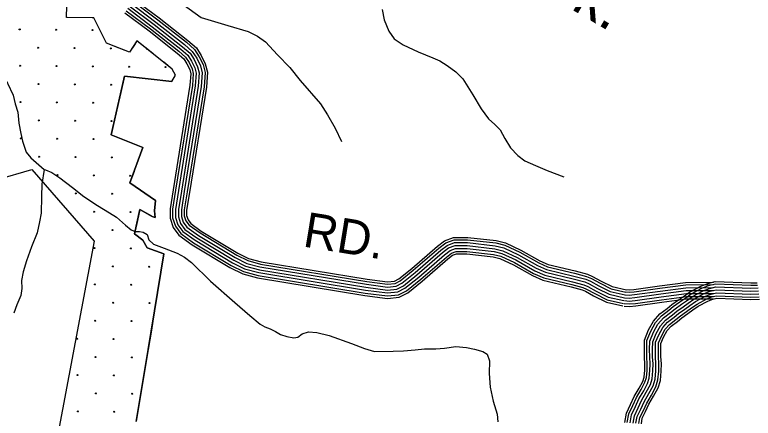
# Model space of a CAD drawing. Extents: x 1788175 to 1969470, y 584502 to 738744.
# Drawn here: x 1851363 to 1859175, y 665572 to 669843 of the extents above; entities that cross this region are included whole.
import ezdxf

# ---------------------------------------------------------------- set-up
doc = ezdxf.new("R2010")
doc.units = 0
for name, color, linetype in [('DESIGN - DRAINAGE - Bridges and Cross Drains Size Text', 7, 'Continuous'), ('DESIGN - EROSION CONTROL - Devices', 7, 'Continuous'), ('DESIGN - ROW - Right-of-Way and Easement Labels', 7, 'Continuous'), ('DESIGN - SCRATCH - User 1', 7, 'Continuous'), ('DESIGN - TRANSPORTATION - Text', 7, 'Continuous'), ('SURVEY - CONTOURS - Index with Text', 7, 'Continuous'), ('SURVEY - TRANSPORTATION - Roads', 7, 'Continuous'), ('SURVEY - VEGETATION - Features with Text', 7, 'Continuous')]:
    doc.layers.add(name, color=color, linetype=linetype)

msp = doc.modelspace()

# ---------------------------------------------------------------- linework, layer by layer
at = {"layer": 'DESIGN - EROSION CONTROL - Devices'}
for centre in [(1851414.7, 669687.8), (1851799.2, 669684), (1852183.8, 669680.3), (1851608.8, 669493.6), (1851993.4, 669489.9), (1852377.9, 669486.2), (1851418.4, 669303.2), (1851802.9, 669299.5), (1852187.5, 669295.8), (1852572, 669292), (1852956.6, 669288.3), (1851612.5, 669109.1), (1851997.1, 669105.3), (1852381.6, 669101.6), (1851422.1, 668918.7), (1851806.7, 668914.9), (1852191.2, 668911.2), (1851616.3, 668724.5), (1852000.8, 668720.8), (1852385.4, 668717.1), (1851425.9, 668534.1), (1851810.4, 668530.4), (1852195, 668526.6), (1851620, 668340), (1852004.6, 668336.2), (1852389.1, 668332.5), (1851814.1, 668145.8), (1852198.7, 668142.1), (1852583.2, 668138.4), (1852008.3, 667951.7), (1852392.8, 667948), (1852202.4, 667757.5), (1852587, 667753.8), (1852396.6, 667563.4), (1852206.2, 667373), (1852590.7, 667369.3), (1852400.3, 667178.8), (1852784.9, 667175.1), (1852209.9, 666988.4), (1852594.4, 666984.7), (1852404, 666794.3), (1852788.6, 666790.6), (1852213.6, 666603.9), (1852598.2, 666600.2), (1852023.2, 666413.5), (1852407.8, 666409.7), (1852217.4, 666219.3), (1852601.9, 666215.6), (1852027, 666028.9), (1852411.5, 666025.2), (1852221.1, 665834.8), (1852605.6, 665831), (1852030.7, 665644.4), (1852415.2, 665640.6)]:
    msp.add_circle(centre, 5.28, dxfattribs=at)
for centre, start, end in [((1852762.5, 669482.4), 151.73208, 311.10222), ((1852792.3, 666406), 86.50992, 255.08997)]:
    msp.add_arc(centre, 5.28, start, end, dxfattribs=at)
at = {"layer": 'DESIGN - SCRATCH - User 1'}
msp.add_line((1851079.8, 668070.6), (1851543.6, 668206.3), dxfattribs=at)
for points in [[(1853022.8, 669137.1), (1853062.2, 669204.6), (1853029.4, 669268.2), (1852654.5, 669567.3), (1852575.8, 669445.4), (1852333.9, 669542.5), (1852200.9, 669811.5), (1851911.2, 669813), (1851923.9, 670313), (1851026, 670797.1)], [(1852646, 665537.9), (1852774.6, 666299.7), (1852938.9, 667314), (1852762.7, 667377), (1852719.1, 667457.2), (1852629.5, 667524.4), (1852684.6, 667780.6), (1852817, 667708.4), (1852849.5, 667696), (1852842.1, 667766.1), (1852853.2, 667876.8), (1852581.1, 668065.4), (1852718.7, 668439.4), (1852383.9, 668573.4), (1852522.5, 669192), (1853022.8, 669137.1)], [(1851543.6, 668206.3), (1852202.4, 667445.9), (1851735.4, 664953.9)]]:
    msp.add_lwpolyline(points, dxfattribs=at)
at = {"layer": 'DESIGN - TRANSPORTATION - Text'}
for points in [[(1852933.6, 670123.8), (1853081.6, 669998.6), (1853335, 669815.3), (1853617.7, 669729.8), (1853830.6, 669665.2), (1853931.9, 669615.9), (1854015.1, 669554.8), (1854143.2, 669419.2), (1854273.4, 669285.5), (1854383.6, 669146), (1854596.3, 668899.2), (1854672.8, 668784.2), (1854750.9, 668641.1), (1854819.1, 668502.1)], [(1855250.1, 669898.1), (1855270.7, 669787.8), (1855321.1, 669669.1), (1855376.1, 669588.3), (1855471.2, 669525.1), (1855630.1, 669449.1), (1855787.1, 669387.2), (1855860.6, 669356.3), (1855938, 669307.3), (1856029, 669240.1), (1856102, 669163.2), (1856207.8, 668993.7), (1856295.8, 668846.5), (1856376.4, 668741.4), (1856441.6, 668680.6), (1856498.8, 668623.9), (1856547.6, 668533.2), (1856608.3, 668434.4), (1856683.3, 668353.4), (1856758.5, 668296.4), (1856871.7, 668247), (1856994.9, 668195.4), (1857171.9, 668127.2)], [(1850565.2, 669594.6), (1850683.8, 669594.6), (1850891.5, 669535.2), (1850990.4, 669475.8), (1851059.6, 669396.7), (1851188.2, 669268), (1851287.1, 669119.6), (1851346.4, 668991), (1851366.2, 668901.9), (1851395.9, 668812.8), (1851405.7, 668694.1), (1851425.5, 668585.3), (1851445.3, 668506.1), (1851484.9, 668387.4), (1851534.3, 668328), (1851674.1, 668205)], [(1851674.1, 668205), (1851650.5, 668050), (1851646.8, 667917.9), (1851640.6, 667743.8), (1851625.5, 667649.9), (1851598.1, 667534.1), (1851538.3, 667386.8), (1851486.5, 667237.2), (1851453.1, 667123.5), (1851434, 667031.7), (1851436.9, 666945.6), (1851428, 666871.6), (1851384.8, 666774.1), (1851351.7, 666684.4)], [(1851673.2, 668205.3), (1851688.6, 668199.9), (1851754.2, 668173), (1851839.4, 668116), (1851974, 668014.2), (1852094.7, 667920.7), (1852237.3, 667824.9), (1852364.2, 667745.3), (1852439.6, 667700.3), (1852534.4, 667617.1), (1852595.8, 667568.3), (1852635.5, 667549.8), (1852681.4, 667547.2), (1852721.3, 667540.7), (1852764.9, 667518.2), (1852782.2, 667461.9), (1852829.6, 667413.3), (1852944.9, 667371.9), (1853080.1, 667318.2), (1853159.5, 667277.2), (1853230.8, 667222.3), (1853434.1, 667023.6), (1853691, 666798.3), (1853849.1, 666658.3), (1853957.8, 666568.9), (1854009.4, 666540.2), (1854063.1, 666519.5), (1854120.7, 666490.8), (1854174.2, 666460.1), (1854239.9, 666437.3), (1854313.6, 666422.4), (1854357.7, 666429.9), (1854404.1, 666465.4), (1854470.3, 666486.6), (1854558.1, 666481.5), (1854689.6, 666449.9), (1854924.3, 666365), (1855061.4, 666311.2), (1855168.9, 666279.9), (1855364.7, 666281.5), (1855474.7, 666284.2), (1855598.7, 666296.7), (1855696.7, 666305.5), (1855816.6, 666306.1), (1855910.6, 666314.9), (1856030.7, 666331.5), (1856140.4, 666322.2), (1856226.1, 666305.1), (1856313.7, 666278), (1856361.3, 666251.4), (1856384.4, 666181.1), (1856382.7, 666047), (1856390.9, 665900.7), (1856423, 665752.2), (1856465.3, 665615.6), (1856472.3, 665535.4)]]:
    msp.add_lwpolyline(points, dxfattribs=at)
at = {"layer": 'SURVEY - CONTOURS - Index with Text'}
for points in [[(1857817.3, 665528.5), (1857834.2, 665626), (1857878.5, 665718.7), (1857917.2, 665801.8), (1857967.8, 665890.3), (1858006.7, 665962.4), (1858021, 666007.7), (1858027.3, 666079.5), (1858028.8, 666145.1), (1858024.4, 666219.9), (1858023.9, 666299.2), (1858025.7, 666400.5), (1858069.1, 666506.4), (1858121.5, 666601.5), (1858187.3, 666675.8), (1858265.7, 666734), (1858314.5, 666775.4), (1858385, 666823.9), (1858436.6, 666860.5), (1858501.8, 666907.3), (1858620.9, 666971.3), (1858695.2, 666999.8), (1858774, 667018.2), (1859149.5, 667004.4), (1859218.6, 667006.5)], [(1857842.1, 665526.4), (1857857.9, 665618.4), (1857900.9, 665708.1), (1857939.2, 665790.4), (1857989.4, 665878.3), (1858029.6, 665952.8), (1858045.4, 666002.8), (1858052, 666078.1), (1858053.5, 666145.6), (1858049.1, 666220.7), (1858048.6, 666299), (1858050.3, 666395.4), (1858091.4, 666495.7), (1858141.8, 666587.2), (1858204.1, 666657.5), (1858281.1, 666714.7), (1858329.5, 666755.7), (1858399.2, 666803.7), (1858450.9, 666840.3), (1858514.9, 666886.3), (1858631.2, 666948.8), (1858702.5, 666976.2), (1858776.4, 666993.4), (1859149.4, 666979.6), (1859222.1, 666981.9)], [(1857873.1, 665523.8), (1857887.8, 665608.9), (1857928.9, 665694.9), (1857966.8, 665776.1), (1858016.5, 665863.3), (1858058.3, 665940.6), (1858075.9, 665996.7), (1858083, 666076.4), (1858084.5, 666146.1), (1858080.1, 666221.7), (1858079.6, 666298.8), (1858081.2, 666389), (1858119.4, 666482.3), (1858167.3, 666569.2), (1858225.2, 666634.5), (1858300.4, 666690.4), (1858348.4, 666731), (1858417, 666778.2), (1858468.9, 666815.1), (1858531.4, 666860), (1858644.1, 666920.6), (1858711.6, 666946.4), (1858779.4, 666962.3), (1859149.3, 666948.6), (1859226.5, 666951)], [(1857904.1, 665521.3), (1857917.6, 665599.4), (1857956.9, 665681.6), (1857994.3, 665761.9), (1858043.6, 665848.2), (1858087, 665928.5), (1858106.5, 665990.6), (1858114, 666074.7), (1858115.5, 666146.7), (1858111.1, 666222.7), (1858110.6, 666298.7), (1858112.1, 666382.7), (1858147.4, 666468.9), (1858192.8, 666551.2), (1858246.2, 666611.6), (1858319.6, 666666.1), (1858367.2, 666706.4), (1858434.7, 666752.8), (1858486.9, 666789.9), (1858547.8, 666833.6), (1858657.1, 666892.3), (1858720.7, 666916.7), (1858782.4, 666931.2), (1859149.2, 666917.6), (1859230.9, 666920.2)], [(1857935.1, 665518.7), (1857947.4, 665589.9), (1857985, 665668.4), (1858021.9, 665747.6), (1858070.7, 665833.2), (1858115.7, 665916.4), (1858137.1, 665984.5), (1858144.9, 666073), (1858146.5, 666147.3), (1858142.1, 666223.7), (1858141.6, 666298.5), (1858143, 666376.3), (1858175.5, 666455.5), (1858218.3, 666533.2), (1858267.3, 666588.6), (1858338.9, 666641.8), (1858386.1, 666681.7), (1858452.5, 666727.4), (1858504.9, 666764.6), (1858564.3, 666807.2), (1858670, 666864.1), (1858729.8, 666887), (1858785.4, 666900), (1859149.1, 666886.6), (1859235.3, 666889.3)], [(1857966.1, 665516.2), (1857977.2, 665580.4), (1858013, 665655.2), (1858049.4, 665733.4), (1858097.8, 665818.1), (1858144.3, 665904.3), (1858167.7, 665978.4), (1858175.9, 666071.3), (1858177.6, 666147.9), (1858173.1, 666224.7), (1858172.6, 666298.3), (1858173.9, 666369.9), (1858203.5, 666442.1), (1858243.8, 666515.3), (1858288.4, 666565.6), (1858358.2, 666617.5), (1858404.9, 666657.1), (1858470.2, 666702), (1858522.9, 666739.4), (1858580.7, 666780.9), (1858683, 666835.8), (1858739, 666857.3), (1858788.4, 666868.9), (1859149.1, 666855.6), (1859239.7, 666858.4)], [(1857991.9, 665514), (1858001.9, 665572.5), (1858036.3, 665644.2), (1858072.3, 665721.5), (1858120.3, 665805.6), (1858168.1, 665894.2), (1858193.1, 665973.4), (1858201.6, 666069.9), (1858203.3, 666148.3), (1858198.8, 666225.5), (1858198.3, 666298.2), (1858199.5, 666364.7), (1858226.7, 666431), (1858264.9, 666500.4), (1858305.8, 666546.6), (1858374.2, 666597.3), (1858420.6, 666636.6), (1858485, 666680.9), (1858537.9, 666718.5), (1858594.4, 666759), (1858693.7, 666812.4), (1858746.5, 666832.7), (1858790.9, 666843.1), (1859149, 666829.8), (1859243.4, 666832.8)]]:
    msp.add_lwpolyline(points, dxfattribs=at)
at = {"layer": 'SURVEY - TRANSPORTATION - Roads'}
for points in [[(1852574.4, 669938.1), (1852836.9, 669741.5), (1853138.6, 669504.2), (1853217.4, 669434.8), (1853260.3, 669368), (1853297, 669293.4), (1853313.9, 669227), (1853303.5, 669087), (1853125.3, 667976.8), (1853094, 667781.1), (1853094.7, 667703), (1853117.5, 667632.6), (1853162.5, 667571.8), (1853288.9, 667481.6), (1853680.5, 667244.8), (1853805.4, 667182.6), (1853950.6, 667144.2), (1855078.4, 666959.2), (1855305.7, 666929.4), (1855405.8, 666939.7), (1855474.3, 666974.6), (1855618.1, 667090.3), (1855889.7, 667326.1), (1855952.5, 667375.1), (1856020.8, 667400), (1856150.7, 667399.8), (1856439.9, 667366.9), (1856525.4, 667345.5), (1856678.1, 667274.9), (1856878, 667161.4), (1856979.2, 667117.7), (1857269.7, 667046.8), (1857393.1, 667014.7), (1857438.7, 666995.9), (1857527.8, 666946.4), (1857652.6, 666884.2), (1857814.9, 666847.8)], [(1852574.4, 669938.1), (1852836.9, 669741.5), (1853138.6, 669504.2), (1853217.4, 669434.8), (1853260.3, 669368), (1853297, 669293.4), (1853313.9, 669227), (1853303.5, 669087), (1853125.3, 667976.8), (1853094, 667781.1), (1853094.7, 667703), (1853117.5, 667632.6), (1853162.5, 667571.8), (1853288.9, 667481.6), (1853680.5, 667244.8), (1853805.4, 667182.6), (1853950.6, 667144.2), (1855078.4, 666959.2), (1855305.7, 666929.4), (1855405.8, 666939.7), (1855474.3, 666974.6), (1855618.1, 667090.3), (1855889.7, 667326.1), (1855952.5, 667375.1), (1856020.8, 667400), (1856150.7, 667399.8), (1856439.9, 667366.9), (1856525.4, 667345.5), (1856678.1, 667274.9), (1856878, 667161.4), (1856979.2, 667117.7), (1857269.7, 667046.8), (1857393.1, 667014.7), (1857438.7, 666995.9), (1857527.8, 666946.4), (1857652.6, 666884.2), (1857814.9, 666847.8)], [(1852591.5, 669964), (1852855.8, 669766.1), (1853158.5, 669528), (1853241.2, 669455.2), (1853287.3, 669383.3), (1853326.2, 669304.1), (1853345.1, 669229.8), (1853334.4, 669083.4), (1853155.9, 667971.9), (1853125.1, 667778.8), (1853125.7, 667708.1), (1853145.5, 667646.9), (1853184.5, 667594.1), (1853305.9, 667507.5), (1853695.5, 667272), (1853816.4, 667211.8), (1853957.1, 667174.5), (1855082.9, 666989.9), (1855306.1, 666960.6), (1855396.8, 666970), (1855457.4, 667000.8), (1855598.2, 667114.1), (1855870, 667350), (1855937.3, 667402.5), (1856015.4, 667431), (1856152.5, 667430.8), (1856445.4, 667397.5), (1856535.8, 667374.8), (1856692.3, 667302.5), (1856891.9, 667189.2), (1856989.1, 667147.2), (1857277.3, 667076.8), (1857402.9, 667044.1), (1857452.2, 667023.9), (1857542.2, 666973.8), (1857663.1, 666913.6), (1857821.7, 666878)], [(1852608.6, 669990), (1852874.6, 669790.7), (1853178.3, 669551.9), (1853264.9, 669475.6), (1853314.3, 669398.6), (1853355.5, 669314.9), (1853376.4, 669232.5), (1853365.2, 669079.8), (1853186.5, 667967), (1853156.1, 667776.5), (1853156.6, 667713.1), (1853173.4, 667661.3), (1853206.5, 667616.5), (1853323, 667533.4), (1853710.4, 667299.2), (1853827.4, 667241), (1853963.6, 667204.9), (1855087.5, 667020.5), (1855306.6, 666991.8), (1855387.9, 667000.2), (1855440.4, 667026.9), (1855578.3, 667137.9), (1855850.3, 667373.9), (1855922, 667430), (1856009.9, 667462), (1856154.2, 667461.8), (1856450.9, 667428.1), (1856546.2, 667404.2), (1856706.5, 667330.1), (1856905.7, 667217), (1856999, 667176.7), (1857284.9, 667106.9), (1857412.8, 667073.6), (1857465.7, 667051.8), (1857556.7, 667001.2), (1857673.5, 666943.1), (1857828.5, 666908.3)], [(1852622.2, 670010.6), (1852889.7, 669810.3), (1853194.1, 669570.9), (1853283.8, 669491.9), (1853335.9, 669410.7), (1853378.8, 669323.5), (1853401.4, 669234.7), (1853389.7, 669076.9), (1853210.9, 667963.1), (1853180.8, 667774.6), (1853181.3, 667717.1), (1853195.7, 667672.7), (1853224, 667634.4), (1853336.5, 667554.1), (1853722.4, 667320.8), (1853836.1, 667264.2), (1853968.8, 667229.1), (1855091.1, 667045), (1855306.9, 667016.7), (1855380.8, 667024.3), (1855426.9, 667047.8), (1855562.4, 667156.9), (1855834.6, 667393), (1855909.9, 667451.8), (1856005.6, 667486.7), (1856155.7, 667486.5), (1856455.4, 667452.5), (1856554.4, 667427.6), (1856717.8, 667352.1), (1856916.7, 667239.1), (1857006.9, 667200.2), (1857290.9, 667130.9), (1857420.6, 667097.1), (1857476.4, 667074.2), (1857568.2, 667023.1), (1857681.9, 666966.5), (1857833.9, 666932.4)], [(1852526.1, 669864.7), (1852783.5, 669671.9), (1853082.5, 669436.8), (1853150.2, 669377.1), (1853183.7, 669324.9), (1853214.2, 669262.9), (1853225.3, 669219.2), (1853216.3, 669097.2), (1853038.6, 667990.7), (1853006.3, 667787.7), (1853007.1, 667688.8), (1853038.5, 667591.9), (1853100.2, 667508.4), (1853240.6, 667408.2), (1853638.2, 667167.9), (1853774.3, 667100.1), (1853932.2, 667058.3), (1855065.6, 666872.4), (1855304.5, 666841.1), (1855431, 666854.1), (1855522.2, 666900.6), (1855674.3, 667023), (1855945.5, 667258.3), (1855995.5, 667297.4), (1856036.2, 667312.2), (1856145.7, 667312.1), (1856424.2, 667280.4), (1856496.1, 667262.4), (1856638, 667196.8), (1856838.8, 667082.8), (1856951.2, 667034.2), (1857248.3, 666961.7), (1857365.2, 666931.3), (1857400.6, 666916.7), (1857486.9, 666868.7), (1857623.1, 666801), (1857795.7, 666762.2)], [(1852540.3, 669886.2), (1852799.1, 669692.3), (1853099, 669456.5), (1853169.9, 669394), (1853206.2, 669337.5), (1853238.5, 669271.8), (1853251.3, 669221.5), (1853241.9, 669094.2), (1853064, 667986.6), (1853032, 667785.8), (1853032.8, 667693), (1853061.7, 667603.9), (1853118.5, 667527), (1853254.8, 667429.7), (1853650.6, 667190.4), (1853783.4, 667124.3), (1853937.6, 667083.5), (1855069.4, 666897.8), (1855304.8, 666867), (1855423.6, 666879.2), (1855508.2, 666922.3), (1855657.8, 667042.8), (1855929.1, 667278.2), (1855982.9, 667320.2), (1856031.7, 667337.9), (1856147.1, 667337.8), (1856428.8, 667305.8), (1856504.7, 667286.8), (1856649.7, 667219.7), (1856850.3, 667105.8), (1856959.4, 667058.7), (1857254.6, 666986.6), (1857373.4, 666955.7), (1857411.8, 666939.9), (1857498.9, 666891.5), (1857631.7, 666825.4), (1857801.3, 666787.3)], [(1852557.3, 669912.1), (1852818, 669716.9), (1853118.8, 669480.4), (1853193.7, 669414.4), (1853233.2, 669352.8), (1853267.7, 669282.6), (1853282.6, 669224.3), (1853272.7, 669090.6), (1853094.6, 667981.7), (1853063, 667783.4), (1853063.8, 667698), (1853089.6, 667618.2), (1853140.5, 667549.4), (1853271.8, 667455.6), (1853665.6, 667217.6), (1853794.4, 667153.5), (1853944.1, 667113.8), (1855073.9, 666928.5), (1855305.3, 666898.2), (1855414.7, 666909.5), (1855491.2, 666948.4), (1855638, 667066.5), (1855909.4, 667302.1), (1855967.7, 667347.6), (1856026.3, 667368.9), (1856148.9, 667368.8), (1856434.3, 667336.4), (1856515.1, 667316.1), (1856663.9, 667247.3), (1856864.2, 667133.6), (1856969.3, 667088.2), (1857262.1, 667016.7), (1857383.2, 666985.2), (1857425.2, 666967.9), (1857513.3, 666918.9), (1857642.2, 666854.8), (1857808.1, 666817.5)], [(1857819.6, 666909.6), (1857863.3, 666906.3), (1857914, 666911.6), (1858188.2, 666949.1), (1858461.4, 666985.1), (1858753.7, 666986.5)], [(1857821.5, 666934.3), (1857862.9, 666931.1), (1857911, 666936.2), (1858185, 666973.6), (1858459.7, 667009.8), (1858753.6, 667011.2)], [(1857812.5, 666816.9), (1857864.6, 666812.9), (1857925.2, 666819.3), (1858200.6, 666856.9), (1858467.7, 666892.1), (1858754.2, 666893.5)], [(1857814.9, 666847.8), (1857864.2, 666844), (1857921.4, 666850.1), (1858196.5, 666887.6), (1858465.6, 666923.1), (1858754, 666924.5)], [(1857814.9, 666847.8), (1857864.2, 666844), (1857921.4, 666850.1), (1858196.5, 666887.6), (1858465.6, 666923.1), (1858754, 666924.5)], [(1857817.2, 666878.7), (1857863.7, 666875.2), (1857917.7, 666880.8), (1858192.4, 666918.3), (1858463.5, 666954.1), (1858753.9, 666955.5)], [(1857808.2, 666760.3), (1857865.4, 666756), (1857932, 666763), (1858208.2, 666800.7), (1858471.6, 666835.4), (1858754.5, 666836.8)], [(1857810.2, 666786), (1857865.1, 666781.8), (1857928.9, 666788.5), (1858204.7, 666826.2), (1858469.8, 666861.2), (1858754.3, 666862.5)]]:
    msp.add_lwpolyline(points, dxfattribs=at)
at = {"layer": 'SURVEY - VEGETATION - Features with Text'}
for points in [[(1853022.8, 669137.1), (1853062.2, 669204.6), (1853029.4, 669268.2), (1852654.5, 669567.3), (1852575.8, 669445.4), (1852333.9, 669542.5), (1852200.9, 669811.5), (1851911.2, 669813), (1851923.9, 670313)], [(1852180.2, 669811.6), (1851916.2, 669813)], [(1852308.7, 669593.4), (1852200.9, 669811.5), (1852180.2, 669811.6)], [(1852822.8, 669433), (1852654.5, 669567.3), (1852628.1, 669526.4)], [(1852628.1, 669526.4), (1852575.8, 669445.4), (1852420.4, 669507.8)], [(1853022.8, 669137.1), (1853062.2, 669204.6), (1853029.4, 669268.2), (1852940.1, 669339.5)], [(1853022.8, 669137.1), (1852522.5, 669192), (1852383.9, 668573.4), (1852718.7, 668439.4), (1852581.1, 668065.4), (1852853.2, 667876.8), (1852842.1, 667766.1), (1852849.5, 667696), (1852817, 667708.4), (1852684.6, 667780.6), (1852629.5, 667524.4), (1852719.1, 667457.2), (1852762.7, 667377), (1852938.9, 667314), (1852774.6, 666299.7), (1852646, 665537.9)], [(1852611.3, 669182.3), (1852522.5, 669192), (1852484.3, 669021.6)], [(1853022.8, 669137.1), (1852760.4, 669165.9)], [(1852484.3, 669021.6), (1852426.6, 668764)], [(1852393.8, 668617.6), (1852383.9, 668573.4), (1852586.9, 668492.1)], [(1852586.9, 668492.1), (1852718.7, 668439.4), (1852676.5, 668324.8)], [(1852624.7, 668184), (1852581.1, 668065.4), (1852694.3, 667987)], [(1852694.3, 667987), (1852853.2, 667876.8), (1852846.2, 667806.5)], [(1852813.4, 667710.4), (1852684.6, 667780.6), (1852660, 667665.9)], [(1852660, 667665.9), (1852629.5, 667524.4), (1852719.1, 667457.2), (1852722.6, 667450.8)], [(1852824.8, 667354.8), (1852938.9, 667314), (1852916, 667172.9)], [(1852916, 667172.9), (1852873.8, 666912.3)], [(1852849.8, 666764.2), (1852807.6, 666503.6)], [(1852807.6, 666503.6), (1852774.6, 666299.7), (1852765, 666243.1)], [(1852740.1, 666095.2), (1852696.1, 665834.9)], [(1852696.1, 665834.9), (1852652.2, 665574.5)]]:
    msp.add_lwpolyline(points, dxfattribs=at)

# ---------------------------------------------------------------- texts
at = {"layer": 'DESIGN - DRAINAGE - Bridges and Cross Drains Size Text'}
msp.add_text('Fk.', height=475, rotation=329.69109, dxfattribs=at).set_placement((1856901.1, 670105.1))
at = {"layer": 'DESIGN - ROW - Right-of-Way and Easement Labels'}
msp.add_text('RD.', height=370, rotation=350.68479, dxfattribs=at).set_placement((1854400.7, 667392))

doc.saveas('drawing.dxf')
